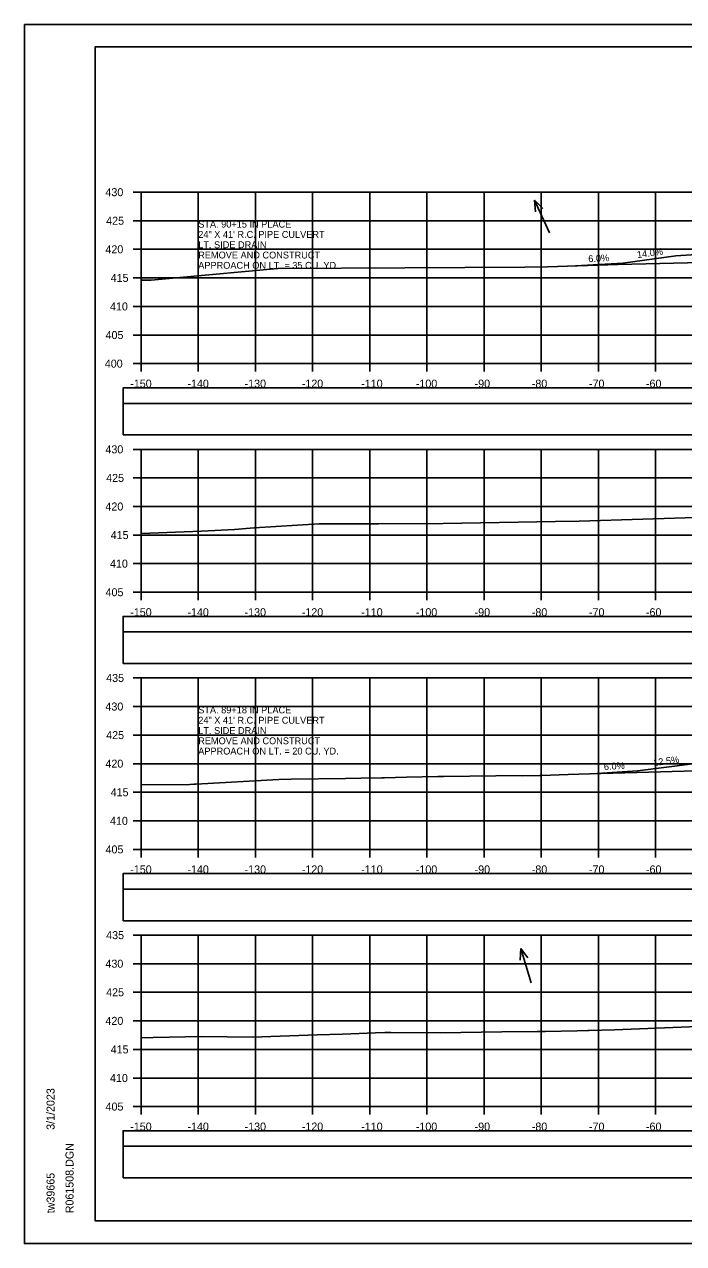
# Model space of a CAD drawing. Extents: x 1371057 to 1372761, y 380005 to 390517.
# Drawn here: x 1371057.1 to 1371172.4, y 388965.3 to 389178.6 of the extents above; entities that cross this region are included whole.
import ezdxf

# ---------------------------------------------------------------- set-up
doc = ezdxf.new("R2010")
doc.units = 0
for name, color, linetype in [('R_Axis', 7, 'Continuous'), ('R_Axis Annot', 7, 'Continuous'), ('R_Border', 7, 'Continuous'), ('R_Detour', 7, 'Continuous'), ('R_Dimension', 7, 'Continuous'), ('R_Drive', 7, 'Continuous'), ('R_Exist Surface', 7, 'Continuous'), ('R_Grid', 7, 'Continuous'), ('R_No Plot', 7, 'Continuous'), ('R_Water Annot', 7, 'Continuous'), ('R_Xsect Elev', 7, 'Continuous')]:
    doc.layers.add(name, color=color, linetype=linetype)

msp = doc.modelspace()

# ---------------------------------------------------------------- linework, layer by layer
at = {"layer": 'R_Axis'}
for p, q in [((1371076.13, 389149.25), (1371077.53, 389149.25)), ((1371077.53, 389119.25), (1371077.53, 389149.25)), ((1371076.13, 389144.25), (1371077.53, 389144.25)), ((1371076.13, 389139.25), (1371077.53, 389139.25)), ((1371076.13, 389134.25), (1371077.53, 389134.25)), ((1371076.13, 389129.25), (1371077.53, 389129.25)), ((1371076.13, 389124.25), (1371077.53, 389124.25)), ((1371076.13, 389119.25), (1371077.53, 389119.25)), ((1371077.53, 389119.25), (1371377.53, 389119.25)), ((1371077.53, 389117.85), (1371077.53, 389119.25)), ((1371087.53, 389117.85), (1371087.53, 389119.25)), ((1371097.53, 389117.85), (1371097.53, 389119.25)), ((1371107.53, 389117.85), (1371107.53, 389119.25)), ((1371117.53, 389117.85), (1371117.53, 389119.25)), ((1371127.53, 389117.85), (1371127.53, 389119.25)), ((1371137.53, 389117.85), (1371137.53, 389119.25)), ((1371147.53, 389117.85), (1371147.53, 389119.25)), ((1371157.53, 389117.85), (1371157.53, 389119.25)), ((1371167.53, 389117.85), (1371167.53, 389119.25)), ((1371076.13, 389104.25), (1371077.53, 389104.25)), ((1371077.53, 389079.25), (1371077.53, 389104.25)), ((1371076.13, 389099.25), (1371077.53, 389099.25)), ((1371076.13, 389094.25), (1371077.53, 389094.25)), ((1371076.13, 389089.25), (1371077.53, 389089.25)), ((1371076.13, 389084.25), (1371077.53, 389084.25)), ((1371076.13, 389079.25), (1371077.53, 389079.25)), ((1371077.53, 389079.25), (1371377.53, 389079.25)), ((1371077.53, 389077.85), (1371077.53, 389079.25)), ((1371087.53, 389077.85), (1371087.53, 389079.25)), ((1371097.53, 389077.85), (1371097.53, 389079.25)), ((1371107.53, 389077.85), (1371107.53, 389079.25)), ((1371117.53, 389077.85), (1371117.53, 389079.25)), ((1371127.53, 389077.85), (1371127.53, 389079.25)), ((1371137.53, 389077.85), (1371137.53, 389079.25)), ((1371147.53, 389077.85), (1371147.53, 389079.25)), ((1371157.53, 389077.85), (1371157.53, 389079.25)), ((1371167.53, 389077.85), (1371167.53, 389079.25)), ((1371076.13, 389064.25), (1371077.53, 389064.25)), ((1371077.53, 389034.25), (1371077.53, 389064.25)), ((1371076.13, 389059.25), (1371077.53, 389059.25)), ((1371076.13, 389054.25), (1371077.53, 389054.25)), ((1371076.13, 389049.25), (1371077.53, 389049.25)), ((1371076.13, 389044.25), (1371077.53, 389044.25)), ((1371076.13, 389039.25), (1371077.53, 389039.25)), ((1371076.13, 389034.25), (1371077.53, 389034.25)), ((1371077.53, 389034.25), (1371377.53, 389034.25)), ((1371077.53, 389032.85), (1371077.53, 389034.25)), ((1371087.53, 389032.85), (1371087.53, 389034.25)), ((1371097.53, 389032.85), (1371097.53, 389034.25)), ((1371107.53, 389032.85), (1371107.53, 389034.25)), ((1371117.53, 389032.85), (1371117.53, 389034.25)), ((1371127.53, 389032.85), (1371127.53, 389034.25)), ((1371137.53, 389032.85), (1371137.53, 389034.25)), ((1371147.53, 389032.85), (1371147.53, 389034.25)), ((1371157.53, 389032.85), (1371157.53, 389034.25)), ((1371167.53, 389032.85), (1371167.53, 389034.25)), ((1371076.13, 389019.25), (1371077.53, 389019.25)), ((1371077.53, 388989.25), (1371077.53, 389019.25)), ((1371076.13, 389014.25), (1371077.53, 389014.25)), ((1371076.13, 389009.25), (1371077.53, 389009.25)), ((1371076.13, 389004.25), (1371077.53, 389004.25)), ((1371076.13, 388999.25), (1371077.53, 388999.25)), ((1371076.13, 388994.25), (1371077.53, 388994.25)), ((1371076.13, 388989.25), (1371077.53, 388989.25)), ((1371077.53, 388989.25), (1371377.53, 388989.25)), ((1371077.53, 388987.85), (1371077.53, 388989.25)), ((1371087.53, 388987.85), (1371087.53, 388989.25)), ((1371097.53, 388987.85), (1371097.53, 388989.25)), ((1371107.53, 388987.85), (1371107.53, 388989.25)), ((1371117.53, 388987.85), (1371117.53, 388989.25)), ((1371127.53, 388987.85), (1371127.53, 388989.25)), ((1371137.53, 388987.85), (1371137.53, 388989.25)), ((1371147.53, 388987.85), (1371147.53, 388989.25)), ((1371157.53, 388987.85), (1371157.53, 388989.25)), ((1371167.53, 388987.85), (1371167.53, 388989.25))]:
    msp.add_line(p, q, dxfattribs=at)
at = {"layer": 'R_Border'}
for p, q in [((1371069.53, 389174.71), (1371385.71, 389174.71)), ((1371069.53, 388969.25), (1371069.53, 389174.71)), ((1371069.53, 388969.25), (1371069.53, 388969.25)), ((1371385.71, 388969.25), (1371069.53, 388969.25))]:
    msp.add_line(p, q, dxfattribs=at)
at = {"layer": 'R_Detour'}
for points in [[(1371074.38, 389112.3), (1371380.69, 389112.3), (1371380.69, 389115.01), (1371074.38, 389115.01)], [(1371074.38, 389072.3), (1371380.69, 389072.3), (1371380.69, 389075.01), (1371074.38, 389075.01)], [(1371074.38, 389027.3), (1371380.69, 389027.3), (1371380.69, 389030.01), (1371074.38, 389030.01)], [(1371074.38, 388982.3), (1371380.69, 388982.3), (1371380.69, 388985.01), (1371074.38, 388985.01)]]:
    msp.add_lwpolyline(points, close=True, dxfattribs=at)
at = {"layer": 'R_Dimension'}
for points in [[(1371074.38, 389106.78), (1371380.69, 389106.78), (1371380.69, 389112.3), (1371074.38, 389112.3)], [(1371074.38, 389066.78), (1371380.69, 389066.78), (1371380.69, 389072.3), (1371074.38, 389072.3)], [(1371074.38, 389021.78), (1371380.69, 389021.78), (1371380.69, 389027.3), (1371074.38, 389027.3)], [(1371074.38, 388976.78), (1371380.69, 388976.78), (1371380.69, 388982.3), (1371074.38, 388982.3)]]:
    msp.add_lwpolyline(points, close=True, dxfattribs=at)
at = {"layer": 'R_Drive'}
for p, q in [((1371179.04, 389138.61), (1371171.05, 389138.14)), ((1371161.78, 389136.84), (1371153.51, 389136.34)), ((1371171.05, 389138.14), (1371161.78, 389136.84)), ((1371174.05, 389049.2), (1371164.37, 389047.98)), ((1371164.37, 389047.98), (1371156.38, 389047.5))]:
    msp.add_line(p, q, dxfattribs=at)
at = {"layer": 'R_Exist Surface'}
for points in [[(1371077.53, 389133.84), (1371078.39, 389133.83), (1371079.31, 389133.84), (1371083.66, 389134.26), (1371101.44, 389135.89), (1371123.66, 389135.99), (1371144.64, 389136.12), (1371148.63, 389136.17), (1371160.92, 389136.59), (1371177.98, 389137.02)], [(1371077.53, 389089.5), (1371088.08, 389089.93), (1371093.9, 389090.25), (1371097.33, 389090.54), (1371108.71, 389091.2), (1371119.05, 389091.21), (1371130.35, 389091.29), (1371149.99, 389091.64), (1371154.18, 389091.66), (1371176.45, 389092.4)], [(1371077.53, 389045.54), (1371086.06, 389045.62), (1371086.76, 389045.64), (1371086.8, 389045.64), (1371087.12, 389045.64), (1371101.62, 389046.48), (1371103.76, 389046.53), (1371113.29, 389046.68), (1371115.98, 389046.71), (1371119.63, 389046.76), (1371120.11, 389046.77), (1371123.98, 389046.87), (1371129.43, 389047.02), (1371130.43, 389047.03), (1371139.61, 389047.15), (1371140.4, 389047.16), (1371144.22, 389047.15), (1371147.3, 389047.16), (1371147.56, 389047.16), (1371152.23, 389047.36), (1371155.94, 389047.49), (1371174.59, 389048.02)], [(1371077.53, 389001.27), (1371079.66, 389001.35), (1371088.18, 389001.49), (1371097.03, 389001.39), (1371108.35, 389001.81), (1371112.76, 389001.91), (1371118.55, 389002.15), (1371120.15, 389002.19), (1371121.22, 389002.19), (1371129.84, 389002.15), (1371140.64, 389002.34), (1371146.82, 389002.38), (1371148.27, 389002.41), (1371153.81, 389002.5), (1371155.7, 389002.54), (1371155.88, 389002.54), (1371160.33, 389002.7), (1371174.92, 389003.24)]]:
    msp.add_lwpolyline(points, dxfattribs=at)
at = {"layer": 'R_Grid'}
for p, q in [((1371077.53, 389149.25), (1371377.53, 389149.25)), ((1371077.53, 389119.25), (1371077.53, 389149.25)), ((1371087.53, 389119.25), (1371087.53, 389149.25)), ((1371097.53, 389119.25), (1371097.53, 389149.25)), ((1371107.53, 389119.25), (1371107.53, 389149.25)), ((1371117.53, 389119.25), (1371117.53, 389149.25)), ((1371127.53, 389119.25), (1371127.53, 389149.25)), ((1371137.53, 389119.25), (1371137.53, 389149.25)), ((1371147.53, 389119.25), (1371147.53, 389149.25)), ((1371157.53, 389119.25), (1371157.53, 389149.25)), ((1371167.53, 389119.25), (1371167.53, 389149.25)), ((1371077.53, 389144.25), (1371377.53, 389144.25)), ((1371077.53, 389139.25), (1371377.53, 389139.25)), ((1371077.53, 389134.25), (1371377.53, 389134.25)), ((1371077.53, 389129.25), (1371377.53, 389129.25)), ((1371077.53, 389124.25), (1371377.53, 389124.25)), ((1371077.53, 389119.25), (1371377.53, 389119.25)), ((1371077.53, 389104.25), (1371377.53, 389104.25)), ((1371077.53, 389079.25), (1371077.53, 389104.25)), ((1371087.53, 389079.25), (1371087.53, 389104.25)), ((1371097.53, 389079.25), (1371097.53, 389104.25)), ((1371107.53, 389079.25), (1371107.53, 389104.25)), ((1371117.53, 389079.25), (1371117.53, 389104.25)), ((1371127.53, 389079.25), (1371127.53, 389104.25)), ((1371137.53, 389079.25), (1371137.53, 389104.25)), ((1371147.53, 389079.25), (1371147.53, 389104.25)), ((1371157.53, 389079.25), (1371157.53, 389104.25)), ((1371167.53, 389079.25), (1371167.53, 389104.25)), ((1371077.53, 389099.25), (1371377.53, 389099.25)), ((1371077.53, 389094.25), (1371377.53, 389094.25)), ((1371077.53, 389089.25), (1371377.53, 389089.25)), ((1371077.53, 389084.25), (1371377.53, 389084.25)), ((1371077.53, 389079.25), (1371377.53, 389079.25)), ((1371077.53, 389064.25), (1371377.53, 389064.25)), ((1371077.53, 389034.25), (1371077.53, 389064.25)), ((1371087.53, 389034.25), (1371087.53, 389064.25)), ((1371097.53, 389034.25), (1371097.53, 389064.25)), ((1371107.53, 389034.25), (1371107.53, 389064.25)), ((1371117.53, 389034.25), (1371117.53, 389064.25)), ((1371127.53, 389034.25), (1371127.53, 389064.25)), ((1371137.53, 389034.25), (1371137.53, 389064.25)), ((1371147.53, 389034.25), (1371147.53, 389064.25)), ((1371157.53, 389034.25), (1371157.53, 389064.25)), ((1371167.53, 389034.25), (1371167.53, 389064.25)), ((1371077.53, 389059.25), (1371377.53, 389059.25)), ((1371077.53, 389054.25), (1371377.53, 389054.25)), ((1371077.53, 389049.25), (1371377.53, 389049.25)), ((1371077.53, 389044.25), (1371377.53, 389044.25)), ((1371077.53, 389039.25), (1371377.53, 389039.25)), ((1371077.53, 389034.25), (1371377.53, 389034.25)), ((1371077.53, 389019.25), (1371377.53, 389019.25)), ((1371077.53, 388989.25), (1371077.53, 389019.25)), ((1371087.53, 388989.25), (1371087.53, 389019.25)), ((1371097.53, 388989.25), (1371097.53, 389019.25)), ((1371107.53, 388989.25), (1371107.53, 389019.25)), ((1371117.53, 388989.25), (1371117.53, 389019.25)), ((1371127.53, 388989.25), (1371127.53, 389019.25)), ((1371137.53, 388989.25), (1371137.53, 389019.25)), ((1371147.53, 388989.25), (1371147.53, 389019.25)), ((1371157.53, 388989.25), (1371157.53, 389019.25)), ((1371167.53, 388989.25), (1371167.53, 389019.25)), ((1371077.53, 389014.25), (1371377.53, 389014.25)), ((1371077.53, 389009.25), (1371377.53, 389009.25)), ((1371077.53, 389004.25), (1371377.53, 389004.25)), ((1371077.53, 388999.25), (1371377.53, 388999.25)), ((1371077.53, 388994.25), (1371377.53, 388994.25)), ((1371077.53, 388989.25), (1371377.53, 388989.25))]:
    msp.add_line(p, q, dxfattribs=at)
at = {"layer": 'R_No Plot'}
for p, q in [((1371057.13, 389178.61), (1371390.46, 389178.61)), ((1371057.13, 388965.28), (1371390.46, 388965.28))]:
    msp.add_line(p, q, dxfattribs=at)
for points in [[(1371057.12, 389178.61), (1371390.46, 389178.61), (1371390.46, 388965.27), (1371057.12, 388965.27)], [(1371303.45, 389174.71), (1371323.07, 389174.71), (1371323.07, 389164.83), (1371339.18, 389164.83), (1371362.38, 389164.83), (1371362.5, 389136.68), (1371385.71, 389136.68), (1371385.71, 388969.25), (1371069.53, 388969.25), (1371069.53, 389174.71)]]:
    msp.add_lwpolyline(points, close=True, dxfattribs=at)
at = {"layer": 'R_Water Annot'}
for p, q in [((1371148.97, 389142.14), (1371146.34, 389147.85)), ((1371146.34, 389147.85), (1371147.78, 389146.39)), ((1371146.34, 389147.85), (1371146.51, 389145.81)), ((1371143.95, 389016.93), (1371143.84, 389014.88)), ((1371145.78, 389010.92), (1371143.95, 389016.93)), ((1371143.95, 389016.93), (1371145.18, 389015.29))]:
    msp.add_line(p, q, dxfattribs=at)

# ---------------------------------------------------------------- texts
at = {"layer": 'R_Axis Annot'}
for s, p in [('430', (1371071.3, 389148.55)), ('425', (1371071.43, 389143.55)), ('420', (1371071.3, 389138.55)), ('415', (1371072.22, 389133.55)), ('410', (1371072.1, 389128.55)), ('405', (1371071.32, 389123.55)), ('400', (1371071.19, 389118.55)), ('-150', (1371075.64, 389115.05)), ('-140', (1371085.64, 389115.05)), ('-130', (1371095.64, 389115.05)), ('-120', (1371105.64, 389115.05)), ('-110', (1371116.04, 389115.05)), ('-100', (1371125.59, 389115.05)), ('-90', (1371135.87, 389115.05)), ('-80', (1371145.87, 389115.05)), ('-70', (1371155.87, 389115.05)), ('-60', (1371165.84, 389115.05)), ('430', (1371071.3, 389103.55)), ('425', (1371071.43, 389098.55)), ('420', (1371071.3, 389093.55)), ('415', (1371072.22, 389088.55)), ('410', (1371072.1, 389083.55)), ('405', (1371071.32, 389078.55)), ('-150', (1371075.64, 389075.05)), ('-140', (1371085.64, 389075.05)), ('-130', (1371095.64, 389075.05)), ('-120', (1371105.64, 389075.05)), ('-110', (1371116.04, 389075.05)), ('-100', (1371125.59, 389075.05)), ('-90', (1371135.87, 389075.05)), ('-80', (1371145.87, 389075.05)), ('-70', (1371155.87, 389075.05)), ('-60', (1371165.84, 389075.05)), ('435', (1371071.43, 389063.55)), ('430', (1371071.3, 389058.55)), ('425', (1371071.43, 389053.55)), ('420', (1371071.3, 389048.55)), ('415', (1371072.22, 389043.55)), ('410', (1371072.1, 389038.55)), ('405', (1371071.32, 389033.55)), ('-150', (1371075.64, 389030.05)), ('-140', (1371085.64, 389030.05)), ('-130', (1371095.64, 389030.05)), ('-120', (1371105.64, 389030.05)), ('-110', (1371116.04, 389030.05)), ('-100', (1371125.59, 389030.05)), ('-90', (1371135.87, 389030.05)), ('-80', (1371145.87, 389030.05)), ('-70', (1371155.87, 389030.05)), ('-60', (1371165.84, 389030.05)), ('435', (1371071.43, 389018.55)), ('430', (1371071.3, 389013.55)), ('425', (1371071.43, 389008.55)), ('420', (1371071.3, 389003.55)), ('415', (1371072.22, 388998.55)), ('410', (1371072.1, 388993.55)), ('405', (1371071.32, 388988.55)), ('-150', (1371075.64, 388985.05)), ('-140', (1371085.64, 388985.05)), ('-130', (1371095.64, 388985.05)), ('-120', (1371105.64, 388985.05)), ('-110', (1371116.04, 388985.05)), ('-100', (1371125.59, 388985.05)), ('-90', (1371135.87, 388985.05)), ('-80', (1371145.87, 388985.05)), ('-70', (1371155.87, 388985.05)), ('-60', (1371165.84, 388985.05))]:
    msp.add_text(s, height=1.4, dxfattribs=at).set_placement(p)
at = {"layer": 'R_Border'}
for s, p in [('3/1/2023', (1371062.4, 388985.18)), ('R061508.DGN', (1371065.72, 388970.58)), ('tw39665', (1371062.4, 388970.58))]:
    msp.add_text(s, height=1.4, rotation=90, dxfattribs=at).set_placement(p)
at = {"layer": 'R_Water Annot'}
for s, p in [('STA. 90+15 IN PLACE', (1371087.53, 389143.05)), ('24" X 41\' R.C. PIPE CULVERT', (1371087.53, 389141.25)), ('LT. SIDE DRAIN', (1371087.53, 389139.45)), ('REMOVE AND CONSTRUCT', (1371087.53, 389137.65)), ('APPROACH ON LT. = 35 CU. YD.', (1371087.53, 389135.85)), ('STA. 89+18 IN PLACE', (1371087.53, 389058.05)), ('24" X 41\' R.C. PIPE CULVERT', (1371087.53, 389056.25)), ('LT. SIDE DRAIN', (1371087.53, 389054.45)), ('REMOVE AND CONSTRUCT', (1371087.53, 389052.65)), ('APPROACH ON LT. = 20 CU. YD.', (1371087.53, 389050.85))]:
    msp.add_text(s, height=1.2, dxfattribs=at).set_placement(p)
at = {"layer": 'R_Xsect Elev'}
for s, rotation, p in [('14.0%', 7.9696, (1371164.36, 389137.7)), ('6.0%', 3.4336, (1371155.78, 389136.98)), ('6.0%', 3.4336, (1371158.51, 389048.13)), ('12.5%', 7.1505, (1371167.2, 389048.84))]:
    msp.add_text(s, height=1.2, rotation=rotation, dxfattribs=at).set_placement(p)

doc.saveas('drawing.dxf')
